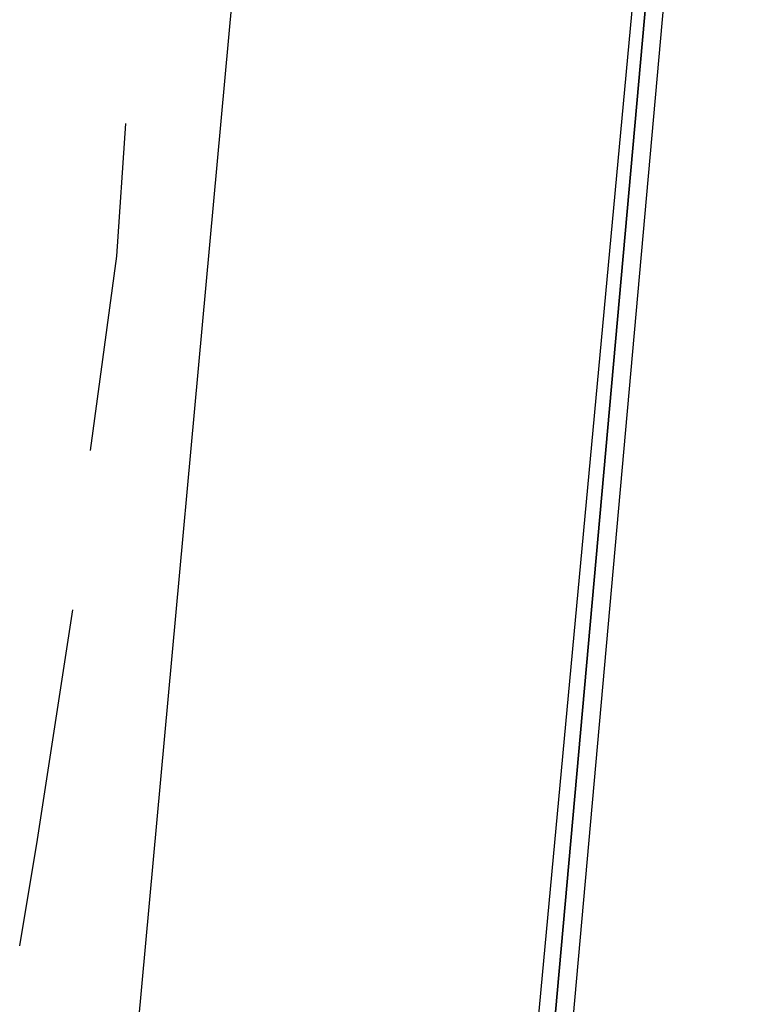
# Model space of a CAD drawing. Header units: feet. Extents: x -79 to 198, y -22 to 181.
# Tile 425 of 656: x 122.84 to 123.95, y 43.14 to 44.63. Entities that reach past the tile are written whole.
import ezdxf

# ---------------------------------------------------------------- set-up
doc = ezdxf.new("R2010")
doc.units = ezdxf.units.FT
doc.layers.add('A-LINEA', color=7, linetype='CONTINUOUS')

msp = doc.modelspace()

# ---------------------------------------------------------------- linework, layer by layer
at = {"layer": 'A-LINEA'}
msp.add_line((123.2933, 46.1111), (123, 42.9111), dxfattribs=at)
msp.add_line((123.2933, 46.1111), (123, 42.9111), dxfattribs=at)
for points in [[(123.92, 46.1778), (123.92, 46.1644), (123.6133, 42.7378), (123.6, 42.7378), (123.5867, 42.7378), (123.9067, 46.1778), (123.92, 46.1778)], [(123.92, 46.1778), (123.92, 46.1644), (123.6133, 42.7378), (123.6, 42.7378), (123.5867, 42.7378), (123.9067, 46.1778), (123.92, 46.1778)], [(123.9467, 46.1644), (123.64, 42.7378), (123.6133, 42.7378), (123.92, 46.1644), (123.9333, 46.1778), (123.9467, 46.1778), (123.9467, 46.1644)], [(123.9467, 46.1644), (123.64, 42.7378), (123.6133, 42.7378), (123.92, 46.1644), (123.9333, 46.1778), (123.9467, 46.1778), (123.9467, 46.1644)], [(122.9467, 43.9778), (122.9867, 44.2711), (123, 44.4711)], [(122.9467, 43.9778), (122.9867, 44.2711), (123, 44.4711)], [(122.84, 43.2311), (122.8667, 43.3911), (122.92, 43.7378)], [(122.84, 43.2311), (122.8667, 43.3911), (122.92, 43.7378)]]:
    msp.add_lwpolyline(points, dxfattribs=at)

doc.saveas('drawing.dxf')
